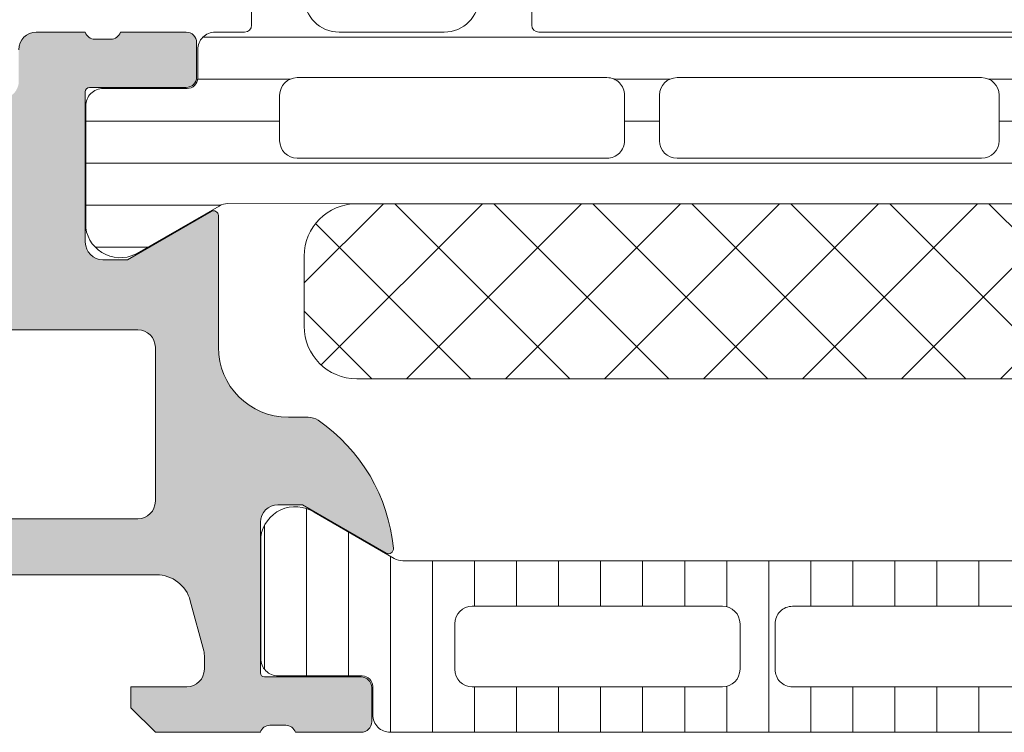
# Model space of a CAD drawing. Header units: millimetres. Extents: x 144573 to 336993, y 74252 to 247042.
# Tile 393 of 656: x 198244 to 198272, y 185271 to 185291. Entities that reach past the tile are written whole.
import ezdxf

# ---------------------------------------------------------------- set-up
doc = ezdxf.new("R2010")
doc.units = ezdxf.units.MM
doc.layers.add('FASÁDA DETAILNÍ', color=255, linetype='Continuous', lineweight=0)
doc.layers.add('NOVA', color=255, linetype='Continuous', lineweight=0)

# ---------------------------------------------------------------- blocks, each defined once
blk = doc.blocks.new('A$C69D17D4D')
at = {"layer": 'FASÁDA DETAILNÍ'}
h = blk.add_hatch(color=256, dxfattribs=at)
edge = h.paths.add_edge_path()
edge.add_arc((-24911.3180359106, 11964.49986385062), 0.5000674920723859, 90.00773245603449, 179.9922675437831, ccw=False)
edge.add_line((-24911.31810339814, 11964.99993133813), (-24907.31810339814, 11964.99993133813))
edge.add_arc((-24907.31817088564, 11964.49986385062), 0.5000674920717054, 360.0077324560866, 449.99226754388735, ccw=False)
edge.add_line((-24906.81810339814, 11964.49993133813), (-24906.81810339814, 11963.19988251))
edge.add_arc((-24907.31814029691, 11963.1999194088), 0.5000369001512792, 270.0042279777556, 359.99577202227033, ccw=False)
edge.add_line((-24907.31810339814, 11962.69988251), (-24907.81810339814, 11962.69988251))
edge.add_line((-24907.81810339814, 11962.69988251), (-24907.81810339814, 11963.69988251))
edge.add_line((-24907.81810339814, 11963.69988251), (-24909.31810339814, 11963.69988251))
edge.add_arc((-24909.31814037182, 11962.69991948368), 0.9999630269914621, 449.9978814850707, 540.0021185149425)
edge.add_line((-24910.31810339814, 11962.69988251), (-24910.31810339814, 11958.69988251))
edge.add_arc((-24909.3180265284, 11958.69995937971), 1.000076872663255, 180.0044039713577, 269.9955960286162)
edge.add_line((-24909.31810339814, 11957.69988251), (-24907.81810339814, 11957.69988251))
edge.add_line((-24907.81810339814, 11957.69988251), (-24907.81810339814, 11958.69988251))
edge.add_line((-24907.81810339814, 11958.69988251), (-24907.31810339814, 11958.69988251))
edge.add_arc((-24907.31804592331, 11958.1999399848), 0.4999425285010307, -0.006586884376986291, 90.0065868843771, ccw=False)
edge.add_line((-24906.81810339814, 11958.19988251), (-24906.81810339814, 11955.39989471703))
edge.add_arc((-24907.31810339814, 11955.39989471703), 0.5000000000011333, 270.0000000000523, 360.0000000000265, ccw=False)
edge.add_line((-24907.31810339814, 11954.89989471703), (-24907.51810339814, 11954.89989471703))
edge.add_arc((-24907.51810339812, 11955.39989471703), 0.5000000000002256, 179.9999999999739, 269.99999999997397, ccw=False)
edge.add_line((-24908.01810339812, 11955.39989471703), (-24908.01810339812, 11955.89989471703))
edge.add_arc((-24908.51813849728, 11955.89985961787), 0.500035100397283, 360.0040217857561, 449.9959782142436)
edge.add_line((-24908.51810339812, 11956.39989471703), (-24909.31810644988, 11956.39989471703))
edge.add_arc((-24909.31808988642, 11955.89987815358), 0.5000165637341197, 90.00189796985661, 179.9981020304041)
edge.add_line((-24909.81810644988, 11955.89989471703), (-24909.81810644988, 11924.59990082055))
edge.add_line((-24909.81810644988, 11924.59990082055), (-24909.38570981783, 11918.56144319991))
edge.add_arc((-24908.38649013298, 11918.59989926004), 0.9999594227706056, 182.2040028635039, 269.9999999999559)
edge.add_line((-24908.38649013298, 11917.59993983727), (-24901.71803792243, 11917.59993983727))
edge.add_arc((-24901.71803792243, 11918.09993983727), 0.5000000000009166, 270.0000000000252, 359.9999999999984)
edge.add_line((-24901.21803792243, 11918.09993983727), (-24901.21803792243, 11918.99993983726))
edge.add_arc((-24900.71803792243, 11918.99993983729), 0.5000000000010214, 90.00000000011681, 180.0000000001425, ccw=False)
edge.add_line((-24900.71803792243, 11919.49993983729), (-24899.31803639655, 11919.49993983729))
edge.add_arc((-24899.05051580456, 11919.57877628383), 0.278895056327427, 196.4198764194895, 271.1645893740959)
edge.add_line((-24899.04484739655, 11919.29993883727), (-24898.59125339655, 11919.29993883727))
edge.add_arc((-24898.58559273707, 11919.57880693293), 0.2789255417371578, 268.8371299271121, 343.5754054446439)
edge.add_line((-24898.31804939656, 11919.49993983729), (-24896.43803839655, 11919.49993983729))
edge.add_arc((-24896.43803839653, 11919.19993983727), 0.3000000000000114, 360.00000000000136, 450, ccw=False)
edge.add_line((-24896.13803839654, 11919.19993983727), (-24896.13803839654, 11918.21996551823))
edge.add_arc((-24896.43803839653, 11918.21996551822), 0.2999999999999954, 270.0000000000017, 360.00000000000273, ccw=False)
edge.add_line((-24896.43803839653, 11917.91996551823), (-24899.19803639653, 11917.91996551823))
edge.add_arc((-24899.19803639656, 11917.79996551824), 0.1200000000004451, 449.9999999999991, 540)
edge.add_line((-24899.31803639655, 11917.79996551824), (-24899.31803639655, 11913.49993983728))
edge.add_arc((-24898.81803639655, 11913.49993983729), 0.5000000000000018, 179.9999999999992, 269.9999999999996)
edge.add_line((-24898.81803639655, 11912.99993983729), (-24898.11803639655, 11912.99993983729))
edge.add_line((-24898.11803639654, 11912.99993983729), (-24895.72521607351, 11914.38143529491))
edge.add_arc((-24895.65615618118, 11914.26182005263), 0.1381197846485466, -1.0322764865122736e-10, 119.9999999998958, ccw=False)
edge.add_line((-24895.51803639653, 11914.26182005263), (-24895.51803639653, 11910.49993983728))
edge.add_arc((-24893.51803639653, 11910.49993983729), 1.999999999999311, 180.0000000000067, 270.0000000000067)
edge.add_line((-24893.51803639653, 11908.49993983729), (-24892.95004101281, 11908.49993983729))
edge.add_arc((-24892.95004101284, 11907.99993983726), 0.5000000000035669, 415.52092823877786, 449.99999999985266, ccw=False)
edge.add_arc((-24895.49751429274, 11904.29044123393), 4.999999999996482, 365.34922800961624, 415.5209282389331, ccw=False)
edge.add_arc((-24890.65616305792, 11904.73805962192), 0.1381197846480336, 240.0000000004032, 367.70243749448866, ccw=False)
edge.add_line((-24890.72522295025, 11904.61844437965), (-24893.11804327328, 11905.99993983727))
edge.add_line((-24893.11804327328, 11905.99993983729), (-24893.81804327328, 11905.99993983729))
edge.add_arc((-24893.81804327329, 11905.49993983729), 0.5, 450, 540)
edge.add_line((-24894.31804327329, 11905.49993983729), (-24894.31804327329, 11901.19991415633))
edge.add_arc((-24894.1980432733, 11901.19991415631), 0.1199999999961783, 180, 269.9999999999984)
edge.add_line((-24894.1980432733, 11901.07991415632), (-24891.43804527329, 11901.07991415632))
edge.add_arc((-24891.43804527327, 11900.77991415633), 0.2999999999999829, 0, 90.00000000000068, ccw=False)
edge.add_line((-24891.13804527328, 11900.77991415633), (-24891.13804527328, 11899.79993983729))
edge.add_arc((-24891.43804527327, 11899.79993983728), 0.300000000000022, 270.00000000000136, 360, ccw=False)
edge.add_line((-24891.43804527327, 11899.49993983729), (-24893.31805627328, 11899.49993983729))
edge.add_arc((-24893.58559961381, 11899.42107274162), 0.2789255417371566, 376.4245945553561, 451.1628700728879)
edge.add_line((-24893.5912602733, 11899.69994083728), (-24894.0448542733, 11899.69994083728))
edge.add_arc((-24894.0505226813, 11899.42110339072), 0.2788950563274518, 448.8354106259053, 523.5801235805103)
edge.add_line((-24894.31804327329, 11899.49993983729), (-24897.31810175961, 11899.49993983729))
edge.add_line((-24897.31810175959, 11899.49993983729), (-24898.01820465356, 11900.20001220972))
edge.add_line((-24898.01820465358, 11900.20001220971), (-24898.01820465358, 11900.80001831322))
edge.add_line((-24898.01820465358, 11900.80001831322), (-24896.41819855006, 11900.80001831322))
edge.add_arc((-24896.41820799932, 11901.30002776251), 0.5000094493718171, 270.0010827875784, 359.9989172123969)
edge.add_line((-24895.91819855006, 11901.30001831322), (-24895.91819855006, 11901.69544639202))
edge.add_arc((-24896.41819855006, 11901.69544639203), 0.5000000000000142, 360.0000000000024, 375.0000000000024)
edge.add_line((-24895.93523563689, 11901.82485591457), (-24896.31944443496, 11903.25874266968))
edge.add_arc((-24897.28537026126, 11902.99992362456), 1.000000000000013, 375.0000000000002, 450.0000000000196)
edge.add_line((-24897.28537026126, 11903.99992362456), (-24903.01819244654, 11903.99992362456))
edge.add_line((-24903.01819244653, 11903.99992362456), (-24903.01819244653, 11900.80001831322))
edge.add_line((-24903.01819244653, 11900.80001831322), (-24902.21820465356, 11900.80001831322))
edge.add_line((-24902.21820465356, 11900.80001831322), (-24902.21820465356, 11900.20001220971))
edge.add_line((-24902.21820465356, 11900.20001220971), (-24903.43063751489, 11899.50003052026))
edge.add_line((-24903.43063751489, 11899.50003052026), (-24904.51819244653, 11899.50003052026))
edge.add_line((-24904.51819244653, 11899.50003052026), (-24904.51819244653, 11914.49993983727))
edge.add_arc((-24905.01819244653, 11914.49993983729), 0.5000000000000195, 359.9999999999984, 450.0000000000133)
edge.add_line((-24905.01819244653, 11914.99993983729), (-24910.81810339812, 11914.99993983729))
edge.add_arc((-24910.81810339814, 11915.99993983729), 1, 180, 270.00000000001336, ccw=False)
edge.add_line((-24911.81810339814, 11915.99993983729), (-24911.81810339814, 11964.49993133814))
edge = h.paths.add_edge_path(flags=16)
edge.add_line((-24902.21820465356, 11905.59992362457), (-24897.81820465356, 11905.59992362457))
edge.add_arc((-24897.81820465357, 11906.09992362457), 0.5000000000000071, 270.0000000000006, 359.9999999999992)
edge.add_line((-24897.31820465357, 11906.09992362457), (-24897.31820465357, 11910.49992362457))
edge.add_arc((-24897.81820465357, 11910.49992362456), 0.4999999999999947, 359.9999999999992, 450.0000000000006)
edge.add_line((-24897.81820465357, 11910.99992362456), (-24902.21820465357, 11910.99992362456))
edge.add_arc((-24902.21820465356, 11910.49992362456), 0.5, 450, 540)
edge.add_line((-24902.71820465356, 11910.49992362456), (-24902.71820465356, 11906.09992362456))
edge.add_arc((-24902.21820465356, 11906.09992362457), 0.4999999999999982, 180, 270.0000000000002)
h = blk.add_hatch(dxfattribs=at)
h.set_pattern_fill('LINIE', color=256, scale=1.2, angle=-1.272221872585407e-14, style=0)
h.set_pattern_definition([(360, (-24899.94271645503, 11900.21696921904), (2.939128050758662e-16, 1.2), [])])
edge = h.paths.add_edge_path()
edge.add_arc((-24896.4080200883, 11918.19074167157), 0.3000000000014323, 269.9979247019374, 359.9979247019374)
edge.add_line((-24896.10802008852, 11918.19073080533), (-24896.1079914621, 11919.00106213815))
edge.add_arc((-24895.60799414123, 11919.00104670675), 0.4999973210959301, 89.99761771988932, 179.9982316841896, ccw=False)
edge.add_line((-24895.60797335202, 11919.50104402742), (-24894.76690110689, 11919.50236457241))
edge.add_arc((-24894.76690110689, 11919.70236457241), 0.1999999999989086, 270, 360)
edge.add_line((-24894.56690110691, 11919.70236457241), (-24894.56690110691, 11923.8023645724))
edge.add_arc((-24894.06690110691, 11923.80236457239), 0.5, 90, 180, ccw=False)
edge.add_line((-24894.06690110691, 11924.30236457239), (-24893.23615188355, 11924.30236457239))
edge.add_arc((-24893.23615188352, 11923.30236457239), 1, 15.000000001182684, 90, ccw=False)
edge.add_line((-24892.27022605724, 11923.56118361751), (-24892.06690110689, 11922.80236457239))
edge.add_line((-24892.06690110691, 11922.80236457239), (-24893.06690110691, 11922.80236457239))
edge.add_line((-24893.06690110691, 11922.80236457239), (-24893.06690110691, 11920.5023645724))
edge.add_arc((-24892.0627746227, 11920.50407381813), 1.004127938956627, 180.0975300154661, 269.7659122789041)
edge.add_line((-24892.06687707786, 11919.49995425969), (-24889.06699872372, 11919.49995425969))
edge.add_arc((-24889.07102707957, 11920.50407360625), 1.004127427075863, 270.2298596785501, 359.9024820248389)
edge.add_line((-24888.06690110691, 11920.5023645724), (-24888.06690110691, 11922.80236457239))
edge.add_line((-24888.06690110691, 11922.80236457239), (-24889.06690110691, 11922.80236457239))
edge.add_line((-24889.06690110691, 11922.80236457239), (-24888.86357615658, 11923.56118361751))
edge.add_arc((-24887.89765033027, 11923.30236457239), 0.9999999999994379, 90, 164.9999999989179, ccw=False)
edge.add_line((-24887.89765033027, 11924.30236457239), (-24887.06690110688, 11924.30236457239))
edge.add_arc((-24887.06690110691, 11923.80236457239), 0.499999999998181, -2.0838797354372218e-10, 89.99999999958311, ccw=False)
edge.add_line((-24886.56690110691, 11923.80236457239), (-24886.56690110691, 11919.7023645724))
edge.add_arc((-24886.36272801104, 11919.7040931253), 0.2041804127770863, 180.4850610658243, 268.8441310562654)
edge.add_line((-24886.36684680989, 11919.49995425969), (-24860.52548000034, 11919.49993133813))
edge.add_arc((-24860.52549543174, 11918.99993401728), 0.499997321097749, -0.002382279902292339, 89.99823168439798, ccw=False)
edge.add_line((-24860.02549811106, 11918.99991322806), (-24860.02552673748, 11918.18958189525))
edge.add_arc((-24859.72552673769, 11918.18957102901), 0.2999999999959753, 179.9979247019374, 269.9979247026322)
edge.add_line((-24859.7255376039, 11917.8895710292), (-24857.32553921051, 11917.88981604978))
edge.add_arc((-24857.32555468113, 11917.3898200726), 0.4999959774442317, -0.002377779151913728, 89.99822718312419, ccw=False)
edge.add_line((-24856.82555870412, 11917.38979932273), (-24856.82568535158, 11913.91325782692))
edge.add_arc((-24857.81549827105, 11914.05560432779), 0.9999960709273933, 237.2709086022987, 351.81631665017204, ccw=False)
edge.add_line((-24858.35616366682, 11913.21437126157), (-24860.63977275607, 11914.53292369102))
edge.add_arc((-24860.88978841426, 11914.09992002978), 0.5000000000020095, 59.99792810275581, 89.9978647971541)
edge.add_line((-24860.88976978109, 11914.59992002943), (-24895.24403853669, 11914.60100634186))
edge.add_arc((-24895.24405612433, 11914.10100634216), 0.5000000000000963, 89.99798460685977, 119.9979213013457)
edge.add_line((-24895.4940404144, 11914.53402811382), (-24897.77774501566, 11913.21564111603))
edge.add_arc((-24898.31834946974, 11914.05691334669), 0.9999960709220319, 188.1795327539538, 302.7249408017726, ccw=False)
edge.add_line((-24899.30817269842, 11913.91463854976), (-24899.30804605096, 11917.39118004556))
edge.add_arc((-24898.80805007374, 11917.39116457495), 0.4999959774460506, 89.99762222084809, 179.9982271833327, ccw=False)
edge.add_line((-24898.80802932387, 11917.89116055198), (-24896.40803095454, 11917.89074167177))
edge = h.paths.add_edge_path(flags=16)
edge.add_line((-24872.21690735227, 11917.70046606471), (-24872.21690735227, 11916.4004719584))
edge.add_arc((-24871.71691099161, 11916.40046831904), 0.499996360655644, 179.9995829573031, 270.0004170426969)
edge.add_line((-24871.71690735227, 11915.90047195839), (-24862.86691345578, 11915.90047195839))
edge.add_arc((-24862.86690981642, 11916.40046831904), 0.4999963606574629, 269.9995829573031, 360.0004170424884)
edge.add_line((-24862.36691345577, 11916.40047195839), (-24862.36691345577, 11917.70046606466))
edge.add_arc((-24862.86691345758, 11917.70048263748), 0.500000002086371, 359.9981008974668, 449.9999997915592)
edge.add_line((-24862.86691345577, 11918.20048263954), (-24871.71690735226, 11918.20048263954))
edge.add_arc((-24871.71690735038, 11917.70048263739), 0.5000000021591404, 90.00000021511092, 180.0018990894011)
edge = h.paths.add_edge_path(flags=16)
edge.add_arc((-24882.41691345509, 11917.70048263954), 0.5, 89.99999999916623, 180)
edge.add_line((-24882.91691345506, 11917.70048263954), (-24882.91691345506, 11916.40047195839))
edge.add_arc((-24882.41691345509, 11916.40047195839), 0.499999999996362, 180, 270.0000000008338)
edge.add_line((-24882.41691345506, 11915.90047195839), (-24873.71690735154, 11915.90047195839))
edge.add_arc((-24873.71690735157, 11916.40047195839), 0.5, 270.0000000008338, 359.9999999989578)
edge.add_line((-24873.21690735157, 11916.40047195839), (-24873.21690735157, 11917.70048263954))
edge.add_arc((-24873.71690735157, 11917.70048263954), 0.5, 359.9999999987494, 449.9999999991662)
edge.add_line((-24873.71690735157, 11918.20048263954), (-24882.41691345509, 11918.20048263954))
edge = h.paths.add_edge_path(flags=16)
edge.add_arc((-24884.41690981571, 11916.40046831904), 0.4999963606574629, 269.9995829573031, 360.0004170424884)
edge.add_line((-24883.91691345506, 11916.40047195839), (-24883.91691345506, 11917.70046606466))
edge.add_arc((-24884.41691345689, 11917.70048263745), 0.5000000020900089, 359.9981008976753, 449.9999997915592)
edge.add_line((-24884.41691345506, 11918.20048263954), (-24893.26692261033, 11918.20048263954))
edge.add_arc((-24893.26692261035, 11917.70049789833), 0.4999847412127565, 89.9999999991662, 179.9999999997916)
edge.add_line((-24893.76690735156, 11917.70049789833), (-24893.76690735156, 11916.40048721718))
edge.add_arc((-24893.26689209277, 11916.40048721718), 0.5000152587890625, 180.0000000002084, 270.0000000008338)
edge.add_line((-24893.26689209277, 11915.90047195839), (-24884.41691345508, 11915.90047195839))
h = blk.add_hatch(dxfattribs=at)
h.set_pattern_fill('NETZ', color=256, scale=2, angle=45, style=0)
h.set_pattern_definition([(45, (0, 0), (-1.414213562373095, 1.414213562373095), []), (135, (0, 0), (-1.414213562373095, -1.414213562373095), [])])
h.paths.add_polyline_path([(-24891.56702679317, 11909.59919654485, -0.4142135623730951), (-24893.06702679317, 11911.09919654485), (-24893.06702679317, 11913.09919654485, -0.4142135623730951), (-24891.56702679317, 11914.59919654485), (-24864.56702679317, 11914.59919654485, -0.4142135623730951), (-24863.06702679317, 11913.09919654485), (-24863.06702679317, 11911.09919654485, -0.4142135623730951), (-24864.56702679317, 11909.59919654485)])
h = blk.add_hatch(dxfattribs=at)
h.set_pattern_fill('_USER', color=256, scale=1.2, angle=90, style=0, pattern_type=0)
h.set_pattern_definition([(90, (0, 0), (-1.2, 7.347638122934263e-17), [])])
edge = h.paths.add_edge_path()
edge.add_line((-24890.49399355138, 11904.46694312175), (-24892.77765039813, 11905.78541283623))
edge.add_arc((-24893.31828532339, 11904.94416018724), 0.9999960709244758, 417.2729839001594, 531.8183919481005)
edge.add_line((-24894.30810339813, 11905.08647083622), (-24894.30810339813, 11901.60992933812))
edge.add_arc((-24893.80810742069, 11901.6099266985), 0.4999959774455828, 179.9996975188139, 270.0003024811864)
edge.add_line((-24893.80810478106, 11901.10993072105), (-24891.40810639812, 11901.11026267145))
edge.add_arc((-24891.40810639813, 11900.81026267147), 0.3000000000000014, 360, 449.9999999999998, ccw=False)
edge.add_line((-24891.10810639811, 11900.81026267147), (-24891.10810639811, 11899.99993133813))
edge.add_arc((-24890.60810907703, 11899.99992865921), 0.4999973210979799, 179.999693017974, 270.0003069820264)
edge.add_line((-24890.60810639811, 11899.49993133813), (-24860.52563209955, 11899.49993133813))
edge.add_arc((-24860.52562942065, 11899.99992865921), 0.4999973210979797, 269.9996930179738, 360.0003069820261)
edge.add_line((-24860.02563209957, 11899.99993133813), (-24860.02563209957, 11900.81026267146))
edge.add_arc((-24859.72563209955, 11900.81026267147), 0.3000000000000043, 90, 180, ccw=False)
edge.add_line((-24859.72563209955, 11901.11026267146), (-24857.32563371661, 11901.10993072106))
edge.add_arc((-24857.32563107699, 11901.6099266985), 0.4999959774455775, 269.9996975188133, 360.0003024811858)
edge.add_line((-24856.82563509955, 11901.60992933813), (-24856.82563509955, 11905.08647083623))
edge.add_arc((-24857.81545317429, 11904.94416018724), 0.9999960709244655, 368.1816080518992, 482.7270160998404)
edge.add_line((-24858.35608809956, 11905.78541283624), (-24860.63974494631, 11904.46694312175))
edge.add_arc((-24860.8897449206, 11904.89995583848), 0.5000000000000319, 270.00005990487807, 299.9999965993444, ccw=False)
edge.add_line((-24860.88974439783, 11904.39995583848), (-24890.24399409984, 11904.39995583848))
edge.add_arc((-24890.24399357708, 11904.89995583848), 0.5000000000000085, 240.0000034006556, 269.9999400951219, ccw=False)
edge = h.paths.add_edge_path(flags=16)
edge.add_line((-24869.91727637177, 11903.09994507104), (-24862.7672519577, 11903.09992981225))
edge.add_arc((-24862.76729551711, 11902.59988625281), 0.5000435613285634, 360.0049911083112, 449.9950088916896, ccw=False)
edge.add_line((-24862.2672519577, 11902.59992981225), (-24862.2672519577, 11901.29992103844))
edge.add_arc((-24862.76726428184, 11901.29994862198), 0.5000123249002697, 270.00141220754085, 359.9968392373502, ccw=False)
edge.add_line((-24862.7672519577, 11900.79993629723), (-24869.91727637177, 11900.79993629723))
edge.add_arc((-24869.91723281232, 11901.29997985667), 0.5000435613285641, 180.0049911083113, 269.9950088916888, ccw=False)
edge.add_line((-24870.41727637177, 11901.29993629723), (-24870.41727637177, 11902.59994507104))
edge.add_arc((-24869.91723281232, 11902.5999015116), 0.5000435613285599, 90.00499110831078, 179.9950088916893, ccw=False)
edge = h.paths.add_edge_path(flags=16)
edge.add_line((-24888.26727589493, 11903.09994507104), (-24881.11725005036, 11903.09994507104))
edge.add_arc((-24881.11729360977, 11902.5999015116), 0.5000435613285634, 360.0049911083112, 449.9950088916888, ccw=False)
edge.add_line((-24880.61725005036, 11902.59994507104), (-24880.61725005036, 11901.29993629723))
edge.add_arc((-24881.11729360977, 11901.29997985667), 0.5000435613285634, 270.0049911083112, 359.9950088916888, ccw=False)
edge.add_line((-24881.11725005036, 11900.79993629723), (-24888.26727589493, 11900.79993629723))
edge.add_arc((-24888.26723233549, 11901.29997985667), 0.5000435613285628, 180.0049911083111, 269.99500889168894, ccw=False)
edge.add_line((-24888.76727589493, 11901.29993629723), (-24888.76727589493, 11902.59994507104))
edge.add_arc((-24888.26723233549, 11902.5999015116), 0.5000435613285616, 90.004991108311, 179.995008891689, ccw=False)
edge = h.paths.add_edge_path(flags=16)
edge.add_line((-24879.11725005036, 11903.09994507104), (-24871.91727637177, 11903.09994507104))
edge.add_arc((-24871.91722559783, 11902.59999584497), 0.4999492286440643, -0.005818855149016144, 90.00581885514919, ccw=False)
edge.add_line((-24871.41727637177, 11902.59994507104), (-24871.41727637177, 11901.29993629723))
edge.add_arc((-24871.91722559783, 11901.2998855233), 0.4999492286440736, 269.9941811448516, 360.00581885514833, ccw=False)
edge.add_line((-24871.91727637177, 11900.79993629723), (-24879.11725005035, 11900.79993629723))
edge.add_arc((-24879.11730082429, 11901.2998855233), 0.4999492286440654, 179.9941811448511, 270.005818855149, ccw=False)
edge.add_line((-24879.61725005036, 11901.29993629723), (-24879.61725005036, 11902.59994507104))
edge.add_arc((-24879.11730082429, 11902.59999584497), 0.4999492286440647, 89.99418114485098, 180.005818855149, ccw=False)
for p, q in [((-24900.71803792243, 11919.49993983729), (-24899.31803639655, 11919.49993983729)), ((-24898.31804939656, 11919.49993983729), (-24896.43803839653, 11919.49993983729)), ((-24899.04484739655, 11919.29993883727), (-24898.59125339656, 11919.29993883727)), ((-24896.13803839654, 11919.19993983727), (-24896.13803839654, 11918.21996551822)), ((-24899.31803639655, 11917.79996551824), (-24899.31803639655, 11913.49993983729)), ((-24896.43803839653, 11917.91996551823), (-24899.19803639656, 11917.91996551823)), ((-24898.11803639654, 11912.99993983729), (-24895.72521607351, 11914.3814352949)), ((-24895.51803639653, 11914.26182005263), (-24895.51803639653, 11910.49993983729)), ((-24898.81803639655, 11912.99993983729), (-24898.11803639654, 11912.99993983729)), ((-24897.81820465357, 11910.99992362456), (-24902.21820465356, 11910.99992362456)), ((-24897.31820465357, 11906.09992362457), (-24897.31820465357, 11910.49992362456)), ((-24893.51803639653, 11908.49993983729), (-24892.95004101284, 11908.49993983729)), ((-24893.11804327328, 11905.99993983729), (-24893.81804327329, 11905.99993983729)), ((-24890.72522295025, 11904.61844437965), (-24893.11804327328, 11905.99993983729)), ((-24902.21820465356, 11905.59992362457), (-24897.81820465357, 11905.59992362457)), ((-24890.49399355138, 11904.46694312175), (-24892.77765039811, 11905.78541283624)), ((-24894.31804327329, 11905.49993983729), (-24894.31804327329, 11901.19991415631)), ((-24894.30810339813, 11905.08647083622), (-24894.30810339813, 11901.60992933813)), ((-24860.88974439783, 11904.39995583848), (-24890.24399409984, 11904.39995583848)), ((-24897.28537026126, 11903.99992362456), (-24903.01819244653, 11903.99992362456)), ((-24895.93523563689, 11901.82485591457), (-24896.31944443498, 11903.25874266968)), ((-24888.26727589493, 11903.09994507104), (-24881.11725005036, 11903.09994507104)), ((-24879.11725005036, 11903.09994507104), (-24871.91727637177, 11903.09994507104)), ((-24888.76727589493, 11901.29993629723), (-24888.76727589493, 11902.59994507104)), ((-24880.61725005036, 11902.59994507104), (-24880.61725005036, 11901.29993629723)), ((-24879.61725005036, 11901.29993629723), (-24879.61725005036, 11902.59994507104)), ((-24895.91819855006, 11901.30001831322), (-24895.91819855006, 11901.69544639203)), ((-24894.1980432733, 11901.07991415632), (-24891.43804527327, 11901.07991415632)), ((-24893.80810478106, 11901.10993072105), (-24891.40810639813, 11901.11026267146)), ((-24898.01820465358, 11900.20001220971), (-24898.01820465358, 11900.80001831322)), ((-24898.01820465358, 11900.80001831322), (-24896.41819855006, 11900.80001831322)), ((-24891.13804527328, 11900.77991415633), (-24891.13804527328, 11899.79993983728)), ((-24891.10810639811, 11900.81026267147), (-24891.10810639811, 11899.99993133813)), ((-24881.11725005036, 11900.79993629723), (-24888.26727589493, 11900.79993629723)), ((-24871.91727637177, 11900.79993629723), (-24879.11725005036, 11900.79993629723)), ((-24897.31810175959, 11899.49993983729), (-24898.01820465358, 11900.20001220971)), ((-24893.5912602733, 11899.69994083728), (-24894.04485427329, 11899.69994083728)), ((-24894.31804327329, 11899.49993983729), (-24897.31810175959, 11899.49993983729)), ((-24891.43804527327, 11899.49993983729), (-24893.3180562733, 11899.49993983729)), ((-24890.60810639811, 11899.49993133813), (-24860.52563209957, 11899.49993133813))]:
    blk.add_line(p, q, dxfattribs=at)
for points in [[(-24893.06690110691, 11920.5023645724, 0.4125193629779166), (-24892.06687707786, 11919.49995425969), (-24889.06699872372, 11919.49995425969, 0.4125410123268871), (-24888.06690110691, 11920.5023645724)], [(-24886.56690110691, 11923.80236457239), (-24886.56690110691, 11919.70236457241, 0.4058498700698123), (-24886.36684680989, 11919.49995425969), (-24860.52548000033, 11919.49993133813, -0.4142167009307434)], [(-24860.88976978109, 11914.59992002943), (-24895.24403853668, 11914.60100634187, 0.1316522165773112), (-24895.4940404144, 11914.53402811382), (-24897.77774501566, 11913.21564111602, -0.5460410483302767), (-24899.30817269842, 11913.91463854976), (-24899.30804605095, 11917.39118004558, -0.4142166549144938), (-24898.80802932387, 11917.89116055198), (-24896.40803095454, 11917.89074167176, 0.4142135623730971), (-24896.10802008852, 11918.19073080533), (-24896.10799146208, 11919.00106213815, -0.4142167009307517), (-24895.60797335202, 11919.50104402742), (-24894.76690110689, 11919.5023645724, 0.414213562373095), (-24894.56690110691, 11919.70236457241), (-24894.56690110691, 11923.80236457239, -0.414213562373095)]]:
    blk.add_lwpolyline(points, format="xyb", dxfattribs=at)
for points in [[(-24884.41691345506, 11915.90047195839, 0.4142178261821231), (-24883.91691345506, 11916.40047195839), (-24883.91691345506, 11917.70046606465, 0.4142232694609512), (-24884.41691345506, 11918.20048263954), (-24893.26692261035, 11918.20048263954, 0.4142135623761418), (-24893.76690735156, 11917.70049789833), (-24893.76690735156, 11916.40048721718, 0.4142135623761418), (-24893.26689209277, 11915.90047195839)], [(-24882.41691345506, 11918.20048263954, 0.4142135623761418), (-24882.91691345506, 11917.70048263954), (-24882.91691345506, 11916.40047195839, 0.4142135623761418), (-24882.41691345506, 11915.90047195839), (-24873.71690735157, 11915.90047195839, 0.4142135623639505), (-24873.21690735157, 11916.40047195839), (-24873.21690735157, 11917.70048263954, 0.414213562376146), (-24873.71690735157, 11918.20048263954)], [(-24864.56702679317, 11914.59919654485), (-24891.56702679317, 11914.59919654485, 0.414213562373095), (-24893.06702679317, 11913.09919654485), (-24893.06702679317, 11911.09919654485, 0.414213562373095), (-24891.56702679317, 11909.59919654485), (-24864.56702679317, 11909.59919654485, 0.414213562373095), (-24863.06702679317, 11911.09919654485), (-24863.06702679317, 11913.09919654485, 0.414213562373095)]]:
    blk.add_lwpolyline(points, format="xyb", close=True, dxfattribs=at)
for centre, radius, start, end in [((-24900.71803792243, 11918.99993983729), 0.5000000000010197, 90, 180), ((-24899.05051580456, 11919.57877628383), 0.2788950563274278, 196.4198764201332, 271.1645893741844), ((-24898.58559273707, 11919.57880693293), 0.2789255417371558, 268.8371299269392, 343.5754054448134), ((-24896.43803839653, 11919.19993983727), 0.3000000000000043, 0, 90), ((-24896.43803839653, 11918.21996551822), 0.2999999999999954, 270, 0), ((-24899.19803639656, 11917.79996551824), 0.1200000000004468, 90, 180), ((-24895.65615618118, 11914.26182005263), 0.1381197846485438, 0, 120.0000000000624), ((-24898.81803639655, 11913.49993983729), 0.5000000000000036, 180, 270), ((-24897.81820465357, 11910.49992362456), 0.4999999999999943, 0, 90), ((-24893.51803639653, 11910.49993983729), 1.999999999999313, 180, 270), ((-24892.95004101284, 11907.99993983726), 0.5000000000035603, 55.5209282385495, 90), ((-24895.49751429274, 11904.29044123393), 4.999999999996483, 5.349228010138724, 55.5209282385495), ((-24897.81820465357, 11906.09992362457), 0.5000000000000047, 270, 0), ((-24893.81804327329, 11905.49993983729), 0.5, 90, 180), ((-24893.31828532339, 11904.94416018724), 0.9999960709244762, 57.27298390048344, 171.818391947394), ((-24890.65616305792, 11904.73805962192), 0.1381197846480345, 239.9999999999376, 7.702437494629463), ((-24890.24399357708, 11904.89995583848), 0.5000000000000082, 240.0000034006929, 269.9999400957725), ((-24897.28537026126, 11902.99992362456), 1.000000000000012, 14.99999999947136, 90), ((-24888.26723233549, 11902.5999015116), 0.5000435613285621, 90.0049911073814, 179.9950088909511), ((-24881.11729360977, 11902.5999015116), 0.5000435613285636, 0.004991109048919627, 89.99500889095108), ((-24879.11730082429, 11902.59999584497), 0.4999492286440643, 89.99418114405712, 180.0058188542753), ((-24896.41819855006, 11901.69544639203), 0.5000000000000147, 0, 14.99999999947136), ((-24893.80810742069, 11901.6099266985), 0.4999959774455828, 179.9996975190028, 270.0003024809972), ((-24896.41820799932, 11901.30002776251), 0.5000094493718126, 270.0010827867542, 359.9989172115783), ((-24894.1980432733, 11901.19991415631), 0.1199999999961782, 180, 270), ((-24891.43804527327, 11900.77991415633), 0.2999999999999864, 0, 90), ((-24891.40810639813, 11900.81026267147), 0.3000000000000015, 0, 90), ((-24888.26723233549, 11901.29997985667), 0.5000435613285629, 180.0049911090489, 269.9950088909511), ((-24881.11729360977, 11901.29997985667), 0.5000435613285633, 270.0049911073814, 359.9950088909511), ((-24879.11730082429, 11901.2998855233), 0.4999492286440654, 179.9941811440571, 270.0058188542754), ((-24890.60810907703, 11899.99992865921), 0.4999973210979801, 179.9996930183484, 270.0003069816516), ((-24894.0505226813, 11899.42110339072), 0.2788950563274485, 88.83541062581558, 163.5801235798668), ((-24893.58559961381, 11899.42107274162), 0.2789255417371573, 16.42459455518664, 91.16287007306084), ((-24891.43804527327, 11899.79993983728), 0.3000000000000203, 270, 0)]:
    blk.add_arc(centre, radius, start, end, dxfattribs=at)

msp = doc.modelspace()

# ---------------------------------------------------------------- block references
at = {"layer": 'NOVA', "ltscale": 300}
msp.add_blockref('A$C69D17D4D', (223144.9987451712, 173371.2585875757), dxfattribs=at)

doc.saveas('drawing.dxf')
